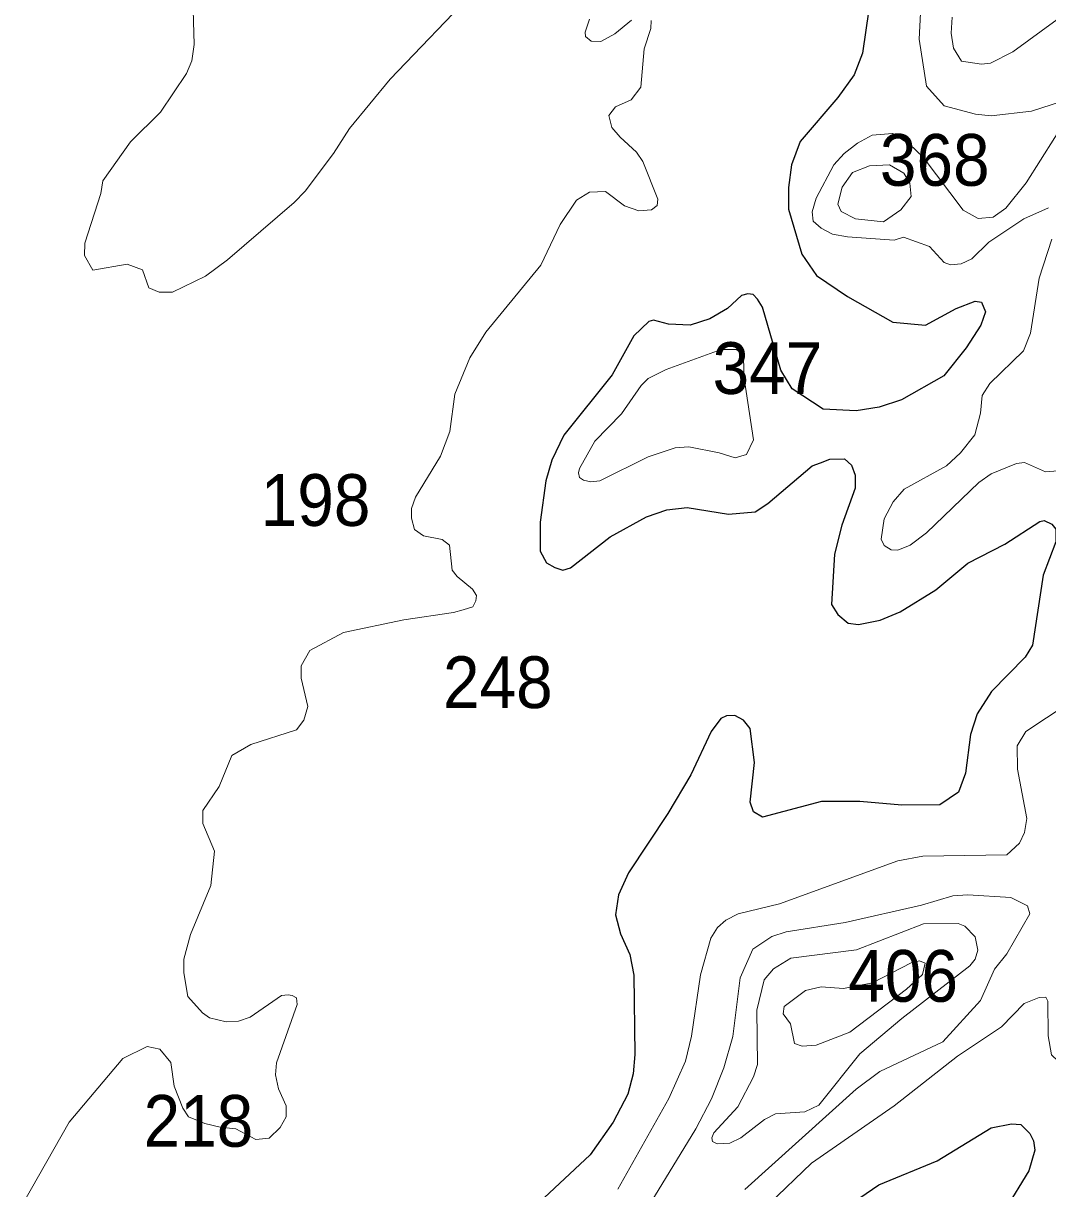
# Model space of a CAD drawing. Extents: x 499.9 to 555.3, y 9281.5 to 9336.8.
# Drawn here: x 539.897 to 543.063, y 9322.551 to 9326.154 of the extents above; entities that cross this region are included whole.
import ezdxf

# ---------------------------------------------------------------- set-up
doc = ezdxf.new("R2010")
doc.units = 0
doc.header["$LTSCALE"] = 0.064
doc.layers.add('1', color=7, linetype='Continuous', lineweight=25)
doc.layers.add('2', color=7, linetype='Continuous', lineweight=13)
doc.layers.add('21', color=7, linetype='Continuous')

msp = doc.modelspace()

# ---------------------------------------------------------------- linework, layer by layer
at = {"layer": '1'}
for points in [[(542.5198, 9326.2619), (542.4909, 9326.0615), (542.4654, 9325.9949), (542.4149, 9325.9244), (542.2981, 9325.7887), (542.2712, 9325.716), (542.2617, 9325.6468), (542.2619, 9325.5791), (542.3032, 9325.44), (542.3485, 9325.3742), (542.4439, 9325.309), (542.584, 9325.2298), (542.685, 9325.2205), (542.7798, 9325.2724), (542.8385, 9325.2948), (542.8581, 9325.2914), (542.8705, 9325.2616), (542.8568, 9325.2203), (542.8107, 9325.1502), (542.7422, 9325.0643), (542.6118, 9324.9895), (542.5418, 9324.9673), (542.4708, 9324.9561), (542.3695, 9324.9609), (542.2729, 9325.0244), (542.238, 9325.0813), (542.1822, 9325.2767), (542.1664, 9325.3014), (542.1532, 9325.3152), (542.1359, 9325.3178), (542.117, 9325.3122), (542.0738, 9325.2728), (542.0186, 9325.2399), (541.9581, 9325.2208), (541.8917, 9325.2237), (541.8454, 9325.2359), (541.83, 9325.2318), (541.7839, 9325.1877), (541.7173, 9325.0676), (541.5674, 9324.8804), (541.5312, 9324.8033), (541.5121, 9324.7396), (541.4945, 9324.6115), (541.4946, 9324.5223), (541.5145, 9324.4863), (541.5402, 9324.4713), (541.5647, 9324.4638), (541.5881, 9324.4707), (541.7111, 9324.5661), (541.8232, 9324.6285), (541.8861, 9324.6503), (541.9489, 9324.6567), (542.0762, 9324.6363), (542.1592, 9324.6441), (542.1979, 9324.6693), (542.3356, 9324.7859), (542.3607, 9324.7954), (542.3898, 9324.8064), (542.4349, 9324.8077), (542.4571, 9324.7881), (542.4683, 9324.7575), (542.4683, 9324.7169), (542.4271, 9324.6028), (542.4044, 9324.5127), (542.3954, 9324.3577), (542.4146, 9324.3259), (542.4464, 9324.3), (542.4784, 9324.2958), (542.5449, 9324.3084), (542.6073, 9324.3348), (542.7175, 9324.4028), (542.8163, 9324.4853), (542.9304, 9324.5433), (543.0383, 9324.6136)], [(543.0383, 9324.6136), (543.0524, 9324.6164), (543.076, 9324.6054), (543.088, 9324.5903), (543.0886, 9324.5509), (543.0492, 9324.448)], [(543.0492, 9324.448), (543.0161, 9324.2311), (542.9931, 9324.1948), (542.8899, 9324.0879), (542.8454, 9324.019), (542.8249, 9323.9557), (542.809, 9323.8357), (542.7875, 9323.7771), (542.7302, 9323.7375), (542.6128, 9323.7368), (542.4825, 9323.7481), (542.3644, 9323.748), (542.1815, 9323.6993), (542.1538, 9323.7165), (542.1441, 9323.7466), (542.1565, 9323.8683), (542.1435, 9323.9738), (542.1232, 9323.9998), (542.0958, 9324.0141), (542.0708, 9324.0134), (542.0527, 9324.0052), (542.023, 9323.9645), (541.9598, 9323.8306), (541.8888, 9323.7107), (541.7674, 9323.5276), (541.7364, 9323.4592), (541.7275, 9323.3975), (541.7429, 9323.3391), (541.7713, 9323.2754), (541.7842, 9323.2109), (541.7873, 9322.9658), (541.7825, 9322.9061), (541.7652, 9322.8433), (541.7206, 9322.7565), (541.6489, 9322.6563), (541.4914, 9322.5081)], [(542.4267, 9322.4853), (542.5412, 9322.5635), (542.7216, 9322.6372), (542.8888, 9322.7389), (542.9516, 9322.7515), (542.9799, 9322.7494), (543.0079, 9322.7215), (543.0191, 9322.6992), (543.0237, 9322.6698), (543.0045, 9322.6062), (542.9313, 9322.4868)]]:
    msp.add_lwpolyline(points, dxfattribs=at)
at = {"layer": '2'}
for points in [[(541.2982, 9326.2606), (541.0314, 9325.981), (540.9052, 9325.8292), (540.8559, 9325.7512), (540.7682, 9325.6351), (540.7343, 9325.5996), (540.5284, 9325.4224), (540.4608, 9325.3721), (540.3581, 9325.3223), (540.3169, 9325.3224), (540.2858, 9325.3362), (540.2656, 9325.3919), (540.2181, 9325.4094), (540.1127, 9325.3912), (540.0865, 9325.4361), (540.0876, 9325.4742), (540.1368, 9325.6278), (540.1427, 9325.6674), (540.2282, 9325.7874), (540.3215, 9325.8792), (540.4017, 9325.9985), (540.4185, 9326.0384), (540.425, 9326.0886), (540.4205, 9326.2682)], [(542.6718, 9326.226), (542.666, 9326.1045), (542.6881, 9325.9594), (542.7435, 9325.8987), (542.8403, 9325.873), (542.8879, 9325.8682), (543.0129, 9325.8824), (543.1055, 9325.9126)], [(541.7769, 9326.1632), (541.7259, 9326.1215), (541.6822, 9326.0975), (541.6526, 9326.0983), (541.6349, 9326.1133), (541.6332, 9326.1268), (541.6466, 9326.1668)], [(541.8365, 9326.1377), (541.8376, 9326.1628)], [(543.0925, 9326.166), (542.9556, 9326.0655), (542.8864, 9326.0303), (542.8583, 9326.0273), (542.7971, 9326.0367), (542.7721, 9326.0767), (542.7648, 9326.1236), (542.7679, 9326.1728)], [(541.7067, 9325.8688), (541.7276, 9325.8953), (541.7761, 9325.9176), (541.8061, 9325.9568), (541.8164, 9326.075), (541.8365, 9326.1377)], [(539.8974, 9322.5067), (540.0389, 9322.7566), (540.205, 9322.9542), (540.2802, 9322.991), (540.3191, 9322.9821), (540.3536, 9322.9417), (540.3637, 9322.8677), (540.3901, 9322.8006), (540.4081, 9322.7736), (540.4585, 9322.7529), (540.5055, 9322.7416), (540.5546, 9322.7361), (540.6156, 9322.7033), (540.657, 9322.7077), (540.6912, 9322.7406), (540.7101, 9322.7736), (540.7093, 9322.807), (540.6858, 9322.8601), (540.6767, 9322.9033), (540.6797, 9322.9398), (540.7433, 9323.1209), (540.7415, 9323.1409), (540.7284, 9323.1489), (540.7162, 9323.151), (540.6956, 9323.148), (540.5985, 9323.0814), (540.5619, 9323.0686), (540.5245, 9323.0669), (540.473, 9323.079), (540.4507, 9323.0953), (540.406, 9323.1451), (540.3935, 9323.2181), (540.3935, 9323.2611), (540.4144, 9323.3375), (540.4774, 9323.4887), (540.4885, 9323.5945), (540.4522, 9323.6797), (540.4518, 9323.7205), (540.5022, 9323.7944), (540.5419, 9323.8901), (540.6002, 9323.9247), (540.742, 9323.9702), (540.7642, 9323.9996), (540.777, 9324.0417), (540.7565, 9324.1297), (540.7561, 9324.1681), (540.783, 9324.2154), (540.8866, 9324.2706), (541.0736, 9324.3098), (541.2271, 9324.3322), (541.2566, 9324.3412), (541.2862, 9324.3503), (541.2963, 9324.3686), (541.2981, 9324.3852), (541.2855, 9324.4042), (541.2384, 9324.4437), (541.2227, 9324.4635), (541.2141, 9324.5405), (541.1913, 9324.5582), (541.134, 9324.5694), (541.106, 9324.5893), (541.0966, 9324.6237), (541.0969, 9324.6544), (541.1089, 9324.6893), (541.1869, 9324.8154), (541.2158, 9324.8925), (541.2307, 9325.0078), (541.2773, 9325.12), (541.327, 9325.1995), (541.4972, 9325.4059), (541.5566, 9325.5322), (541.6067, 9325.6074), (541.6467, 9325.6319), (541.697, 9325.634), (541.755, 9325.5901), (541.7994, 9325.5739), (541.8382, 9325.577), (541.8558, 9325.5903), (541.8583, 9325.6102), (541.8124, 9325.727), (541.7926, 9325.7561), (541.7422, 9325.8022), (541.716, 9325.8315), (541.7067, 9325.8688)], [(543.1295, 9325.8713), (542.9964, 9325.6604), (542.9342, 9325.5823), (542.8945, 9325.5547), (542.8481, 9325.5503), (542.8022, 9325.5767), (542.6787, 9325.74), (542.6356, 9325.7803), (542.5839, 9325.8137), (542.521, 9325.8082), (542.475, 9325.7837), (542.4336, 9325.7518), (542.4017, 9325.7168), (542.3471, 9325.6132), (542.3351, 9325.5712), (542.3384, 9325.5424), (542.3628, 9325.5211), (542.3979, 9325.5025), (542.4449, 9325.4939), (542.5884, 9325.4838), (542.6175, 9325.4923), (542.6976, 9325.4635), (542.7436, 9325.4141), (542.7626, 9325.407), (542.7952, 9325.4105), (542.8289, 9325.4263), (542.8814, 9325.4773), (542.9896, 9325.5494), (543.0656, 9325.5836)], [(543.0762, 9325.487), (543.0366, 9325.3659), (543.0097, 9325.1956), (542.988, 9325.1419), (542.8846, 9325.0409), (542.8603, 9325.0036), (542.8552, 9324.949), (542.838, 9324.882), (542.7932, 9324.8256), (542.7502, 9324.7858), (542.6199, 9324.7136), (542.5853, 9324.6749), (542.5578, 9324.6218), (542.5483, 9324.5591), (542.5576, 9324.5394), (542.5795, 9324.5257), (542.6004, 9324.5254), (542.6381, 9324.5404), (542.6885, 9324.5792), (542.8506, 9324.7348), (542.8887, 9324.761), (542.9666, 9324.7931), (542.9915, 9324.7963), (543.0567, 9324.7671), (543.2253, 9324.781)], [(543.1903, 9324.2037), (543.1816, 9324.1197), (543.1644, 9324.0919), (543.1233, 9324.0494), (542.996, 9323.9649), (542.9687, 9323.9204)], [(542.9687, 9323.9204), (542.97, 9323.8483), (542.9985, 9323.6956), (542.9914, 9323.6522), (542.9761, 9323.6193), (542.9363, 9323.5828), (542.6772, 9323.5794), (542.5999, 9323.5652), (542.2338, 9323.4321), (542.1065, 9323.4013), (542.0686, 9323.3815), (542.0427, 9323.3586), (542.0218, 9323.3262), (541.9897, 9323.2125), (541.9627, 9323.0224), (541.9435, 9322.9451), (541.8924, 9322.8297), (541.7348, 9322.5496)], [(542.1275, 9322.5486), (542.4712, 9322.8589), (542.5443, 9322.9136), (542.7392, 9323.0049), (542.855, 9323.1325), (542.899, 9323.2298), (542.9364, 9323.277), (543.0078, 9323.4012), (543.0008, 9323.4256), (542.9492, 9323.4518), (542.8163, 9323.4599), (542.7702, 9323.4566), (542.6736, 9323.4277), (542.4375, 9323.3742), (542.2553, 9323.3454), (542.2108, 9323.331), (542.1514, 9323.2921), (542.1124, 9323.2029), (542.0899, 9323.0215), (542.0627, 9322.9252), (542.0242, 9322.829), (541.9762, 9322.7359), (541.8368, 9322.5082)], [(542.2021, 9322.5045), (542.3336, 9322.6297), (542.5889, 9322.807), (542.7846, 9322.9614), (542.9205, 9323.052), (542.9907, 9323.1239), (543.0365, 9323.1426), (543.0571, 9323.1429), (543.0637, 9323.131), (543.0648, 9323.0234), (543.0745, 9322.9649), (543.115, 9322.9271), (543.2102, 9322.9155), (543.2393, 9322.8921), (543.2515, 9322.8584), (543.251, 9322.8379), (542.9945, 9322.2935)]]:
    msp.add_lwpolyline(points, dxfattribs=at)
for points in [[(542.5554, 9325.5398), (542.6089, 9325.5768), (542.6412, 9325.6184), (542.6373, 9325.6593), (542.6189, 9325.6909), (542.5738, 9325.7164), (542.5121, 9325.7135), (542.4595, 9325.6926), (542.4278, 9325.6476), (542.4148, 9325.5949), (542.4249, 9325.5719), (542.4694, 9325.5497)], [(542.048, 9324.8265), (542.0968, 9324.8107), (542.1327, 9324.8205), (542.1537, 9324.866), (542.1237, 9325.0631), (542.1242, 9325.0974), (542.1213, 9325.1294), (542.1016, 9325.1453), (542.054, 9325.1451), (541.8836, 9325.0836), (541.8282, 9325.0557), (541.807, 9325.0345), (541.746, 9324.9466), (541.6634, 9324.8621), (541.6158, 9324.7779), (541.6126, 9324.7645), (541.6165, 9324.7503), (541.6287, 9324.7416), (541.6512, 9324.7366), (541.6791, 9324.7399), (541.8281, 9324.8141), (541.9123, 9324.8414), (541.9537, 9324.8444)], [(542.4829, 9322.9678), (542.6124, 9323.0775), (542.8224, 9323.2398), (542.8389, 9323.2605), (542.8473, 9323.2885), (542.8387, 9323.33), (542.8074, 9323.3627), (542.7868, 9323.3708), (542.6792, 9323.3695), (542.4725, 9323.29), (542.2691, 9323.2638), (542.2157, 9323.2307), (542.1867, 9323.1965), (542.1646, 9323.1035), (542.1661, 9322.9356), (542.1544, 9322.8967), (542.1052, 9322.8038), (542.0318, 9322.7234), (542.0249, 9322.7087), (542.0275, 9322.6973), (542.0413, 9322.6898), (542.0809, 9322.6917), (542.1152, 9322.7088), (542.1879, 9322.7655), (542.2219, 9322.7828), (542.3126, 9322.7885), (542.3554, 9322.8096)], [(542.4513, 9323.0354), (542.6265, 9323.1682), (542.6759, 9323.2137), (542.6844, 9323.2483), (542.6671, 9323.2554), (542.6408, 9323.2498), (542.5219, 9323.188), (542.4317, 9323.1701), (542.3633, 9323.1749), (542.3145, 9323.1643), (542.2492, 9323.1145), (542.246, 9323.0915), (542.2678, 9323.0604), (542.2807, 9322.9996), (542.3047, 9322.9922), (542.3476, 9322.9954)]]:
    msp.add_lwpolyline(points, close=True, dxfattribs=at)

# ---------------------------------------------------------------- texts
at = {"layer": '21', "width": 0.95}
for s, p in [('368', (542.5445, 9325.6517)), ('347', (542.0274, 9325.0081)), ('198', (540.631, 9324.6002)), ('248', (541.1942, 9324.037)), ('406', (542.4468, 9323.1291)), ('218', (540.269, 9322.6809))]:
    msp.add_text(s, height=0.16, dxfattribs=at).set_placement(p)

doc.saveas('drawing.dxf')
